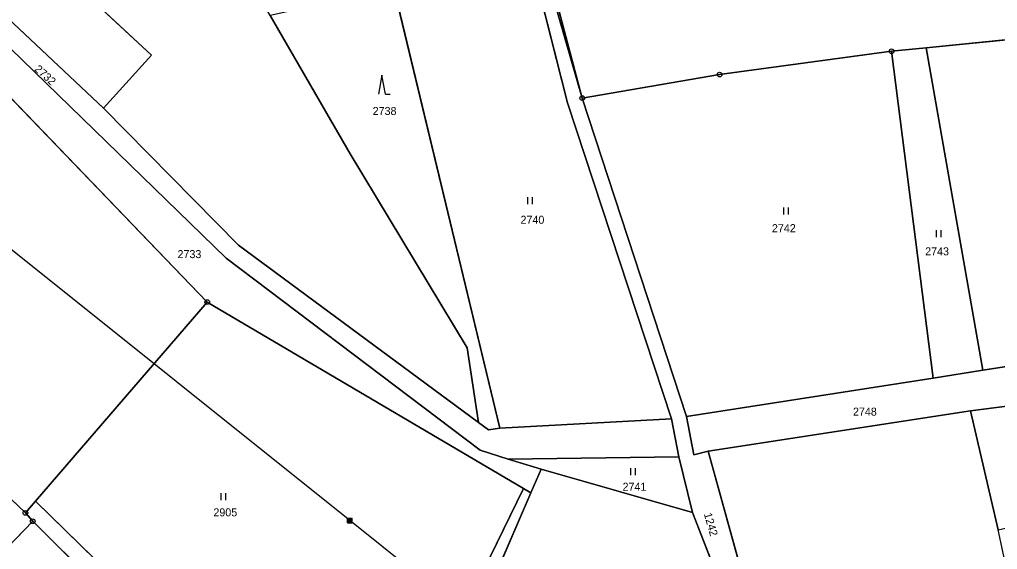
# Model space of a CAD drawing. Extents: x -689422 to -685210, y -987725 to -982160.
# Drawn here: x -687342.1 to -687134.4, y -986921.2 to -986808.7 of the extents above; entities that cross this region are included whole.
import ezdxf

# ---------------------------------------------------------------- set-up
doc = ezdxf.new("R2010")
doc.units = 0
for name, color, linetype in [('KN_Hranice_parcel', 7, 'Continuous'), ('KN_Parcelni cisla', 7, 'Continuous'), ('KN_Polygon parcely', 7, 'Continuous'), ('KN_Pozemkove predmety', 7, 'Continuous'), ('KN_POZEMKY_LESNI POZEMEK', 7, 'Continuous'), ('KN_POZEMKY_ORNA PUDA', 7, 'Continuous'), ('KN_POZEMKY_OSTATNI PLOCHA', 7, 'Continuous'), ('KN_POZEMKY_TTP', 7, 'Continuous'), ('KN_POZEMKY_ZAHRADA', 7, 'Continuous'), ('KN_POZEMKY_ZASTAVENA PLOCHA', 7, 'Continuous'), ('KN_VYUZITI_17_ostatni plocha_ostatni komunikace', 7, 'Continuous'), ('KN_VYUZITI_26_ostatni plocha_jina plocha', 7, 'Continuous'), ('KN_VYUZITI_27_ostatni plocha_neplodna puda', 7, 'Continuous'), ('KN_Značky bodu BP', 7, 'Continuous'), ('KN_Značky kultur', 7, 'Continuous')]:
    doc.layers.add(name, color=color, linetype=linetype)

msp = doc.modelspace()

# ---------------------------------------------------------------- linework, layer by layer
at = {"layer": 'KN_Hranice_parcel'}
for p, q in [((-687314.06, -986816.24), (-687401.73, -986734.92)), ((-687240.1, -986895.46), (-687262.66, -986801.72)), ((-687149.53, -986814.63), (-687114.53, -986811.14)), ((-687324.28, -986827.49), (-687314.06, -986816.24)), ((-687156.89, -986815.37), (-687149.53, -986814.63)), ((-687148.07, -986884.81), (-687156.89, -986815.37)), ((-687137.48, -986883.16), (-687149.53, -986814.63)), ((-687351.07, -986817.94), (-687302.23, -986868.68)), ((-687200.42, -986892.99), (-687222.58, -986825.34)), ((-687324.28, -986827.49), (-687295.62, -986856.6)), ((-687295.62, -986856.6), (-687244.61, -986894.22)), ((-687340.84, -986913.45), (-687386.9, -986869.51)), ((-687302.23, -986868.68), (-687338.67, -986910.93)), ((-687235.06, -986908.27), (-687302.23, -986868.68)), ((-687137.48, -986883.16), (-687103.83, -986877.9)), ((-687148.07, -986884.81), (-687137.48, -986883.16)), ((-687200.42, -986892.99), (-687148.07, -986884.81)), ((-687140.12, -986891.8), (-687195.86, -986900.35)), ((-687134.26, -986917.02), (-687140.12, -986891.8)), ((-687242.47, -986895.8), (-687244.61, -986894.22)), ((-687203.63, -986893.49), (-687240.1, -986895.46)), ((-687203.63, -986893.49), (-687202.07, -986901.51)), ((-687240.1, -986895.46), (-687242.47, -986895.8)), ((-687238.33, -986902.04), (-687202.07, -986901.51)), ((-687231.32, -986904.14), (-687238.33, -986902.04)), ((-687202.07, -986901.51), (-687199.14, -986913.37)), ((-687231.32, -986904.14), (-687233.5, -986909.19)), ((-687199.14, -986913.37), (-687231.32, -986904.14)), ((-687250.22, -986947.85), (-687233.5, -986909.19)), ((-687233.5, -986909.19), (-687235.06, -986908.27)), ((-687338.67, -986910.93), (-687340.84, -986913.45)), ((-687297.19, -986951.52), (-687338.67, -986910.93)), ((-687339.29, -986915.23), (-687340.84, -986913.45)), ((-687359.07, -986935.73), (-687339.29, -986915.23)), ((-687339.29, -986915.23), (-687300.05, -986954.26))]:
    msp.add_line(p, q, dxfattribs=at)
for points in [[(-687222.58, -986825.34), (-687231.9, -986793.08), (-687251.67, -986736.03), (-687263.47, -986683.12)], [(-687222.58, -986825.34), (-687233, -986786.07), (-687249.1, -986736.08), (-687260.77, -986682.68)], [(-687403.39, -986749.68), (-687343.4, -986809.52), (-687324.28, -986827.49)], [(-687234.03, -986793.62), (-687225.71, -986826.36), (-687203.63, -986893.49)], [(-687244.61, -986894.22), (-687247.05, -986878.42), (-687271.89, -986837.17), (-687288.84, -986807.78)], [(-687346.72, -986812.22), (-687298.21, -986859.35), (-687244.27, -986900.15), (-687238.33, -986902.04)], [(-687222.58, -986825.34), (-687193.41, -986820.33), (-687156.89, -986815.37)], [(-687140.12, -986891.8), (-687115.29, -986888.57), (-687115.89, -986885.13), (-687107.71, -986883.75), (-687103.23, -986882.95)], [(-687195.86, -986900.35), (-687198.86, -986901.11), (-687200.42, -986892.99)], [(-687185.91, -986953.93), (-687187.8, -986929.41), (-687195.86, -986900.35)], [(-687270.77, -986926.18), (-687268.54, -986924.01), (-687250.44, -986939.81), (-687235.06, -986908.27)], [(-687199.14, -986913.37), (-687192.49, -986930.45), (-687190.89, -986950.58)]]:
    msp.add_lwpolyline(points, dxfattribs=at)
at = {"layer": 'KN_Polygon parcely'}
for points in [[(-687558.24, -986636.02), (-687496.8, -986661.12), (-687489.03, -986642.01), (-687418.07, -986700.95), (-687427.45, -986711.07), (-687401.73, -986734.92), (-687314.06, -986816.24), (-687324.28, -986827.49), (-687295.62, -986856.6), (-687244.61, -986894.22), (-687247.05, -986878.42), (-687271.89, -986837.17), (-687288.84, -986807.78), (-687296.13, -986795.15), (-687313.06, -986772.72), (-687335.27, -986741.93), (-687363.65, -986710.37), (-687394.19, -986677.58), (-687418.45, -986656.61), (-687470.5, -986614.42), (-687497.35, -986596.85), (-687515.79, -986601.2), (-687531.18, -986601.9), (-687552.92, -986599.9)], [(-687187.8, -986929.41), (-687195.86, -986900.35), (-687198.86, -986901.11), (-687200.42, -986892.99), (-687222.58, -986825.34), (-687231.9, -986793.08), (-687251.67, -986736.03), (-687263.47, -986683.12)], [(-687265.13, -986684.47), (-687253.38, -986737.1), (-687234.03, -986793.62), (-687225.71, -986826.36), (-687203.63, -986893.49), (-687202.07, -986901.51), (-687199.14, -986913.37), (-687192.49, -986930.45)]]:
    msp.add_lwpolyline(points, dxfattribs=at)
for points in [[(-687132.73, -986665.38), (-687175.57, -986668.76), (-687223.16, -986676.53), (-687251.84, -986681.22), (-687260.77, -986682.68), (-687249.1, -986736.08), (-687233, -986786.07), (-687222.58, -986825.34), (-687193.41, -986820.33), (-687156.89, -986815.37), (-687149.53, -986814.63), (-687114.53, -986811.14), (-687123.74, -986736.78)], [(-687233, -986786.07), (-687249.1, -986736.08), (-687260.77, -986682.68), (-687263.47, -986683.12), (-687251.67, -986736.03), (-687231.9, -986793.08), (-687222.58, -986825.34)], [(-687403.39, -986749.68), (-687343.4, -986809.52), (-687324.28, -986827.49), (-687314.06, -986816.24), (-687401.73, -986734.92), (-687409.32, -986743.76)], [(-687238.33, -986902.04), (-687202.07, -986901.51), (-687203.63, -986893.49), (-687240.1, -986895.46), (-687242.47, -986895.8), (-687244.61, -986894.22), (-687295.62, -986856.6), (-687324.28, -986827.49), (-687343.4, -986809.52), (-687403.39, -986749.68), (-687409.32, -986743.76), (-687412.46, -986747.42), (-687406.22, -986752.5), (-687346.72, -986812.22), (-687298.21, -986859.35), (-687244.27, -986900.15)], [(-687203.63, -986893.49), (-687225.71, -986826.36), (-687234.03, -986793.62), (-687262.66, -986801.72), (-687240.1, -986895.46)], [(-687269.2, -986803.57), (-687282.74, -986806.47), (-687288.84, -986807.78), (-687271.89, -986837.17), (-687247.05, -986878.42), (-687244.61, -986894.22), (-687242.47, -986895.8), (-687240.1, -986895.46), (-687262.66, -986801.72)], [(-687111.79, -986825.4), (-687114.53, -986811.14), (-687149.53, -986814.63), (-687137.48, -986883.16), (-687103.83, -986877.9)], [(-687238.33, -986902.04), (-687244.27, -986900.15), (-687298.21, -986859.35), (-687346.72, -986812.22), (-687351.07, -986817.94), (-687302.23, -986868.68), (-687235.06, -986908.27), (-687233.5, -986909.19), (-687231.32, -986904.14)], [(-687148.07, -986884.81), (-687156.89, -986815.37), (-687193.41, -986820.33), (-687222.58, -986825.34), (-687200.42, -986892.99)], [(-687137.48, -986883.16), (-687149.53, -986814.63), (-687156.89, -986815.37), (-687148.07, -986884.81)], [(-687388.43, -986867.06), (-687386.9, -986869.51), (-687340.84, -986913.45), (-687338.67, -986910.93), (-687302.23, -986868.68), (-687351.07, -986817.94)], [(-687339.29, -986915.23), (-687340.84, -986913.45), (-687386.9, -986869.51), (-687406.26, -986890.64), (-687359.07, -986935.73)], [(-687250.44, -986939.81), (-687235.06, -986908.27), (-687302.23, -986868.68), (-687338.67, -986910.93), (-687297.19, -986951.52), (-687272.38, -986927.73), (-687270.77, -986926.18), (-687268.54, -986924.01)], [(-687103.23, -986882.95), (-687103.83, -986877.9), (-687137.48, -986883.16), (-687148.07, -986884.81), (-687200.42, -986892.99), (-687198.86, -986901.11), (-687195.86, -986900.35), (-687140.12, -986891.8), (-687115.29, -986888.57), (-687115.89, -986885.13), (-687107.71, -986883.75)], [(-687103.23, -986882.95), (-687107.71, -986883.75), (-687115.89, -986885.13), (-687115.29, -986888.57), (-687140.12, -986891.8), (-687134.26, -986917.02), (-687098.46, -986908.8)], [(-687140.12, -986891.8), (-687195.86, -986900.35), (-687187.8, -986929.41), (-687185.91, -986953.93), (-687179.27, -986971.1), (-687137.1, -986960.37), (-687125.45, -986958), (-687134.26, -986917.02)], [(-687199.14, -986913.37), (-687202.07, -986901.51), (-687238.33, -986902.04), (-687231.32, -986904.14)], [(-687199.14, -986913.37), (-687231.32, -986904.14), (-687233.5, -986909.19), (-687250.22, -986947.85), (-687244.22, -986959.3), (-687246.53, -986964.89), (-687238.33, -986975.22), (-687225.5, -986973.87), (-687219.17, -986973.2), (-687210.15, -986982.01), (-687190.89, -986950.58), (-687192.49, -986930.45)], [(-687250.22, -986947.85), (-687233.5, -986909.19), (-687235.06, -986908.27), (-687250.44, -986939.81), (-687268.54, -986924.01), (-687270.77, -986926.18)], [(-687339.29, -986915.23), (-687300.05, -986954.26), (-687298.34, -986952.62), (-687297.19, -986951.52), (-687338.67, -986910.93), (-687340.84, -986913.45)], [(-687300.05, -986954.26), (-687339.29, -986915.23), (-687359.07, -986935.73), (-687300.4, -986997.26), (-687278.2, -986978.38)]]:
    msp.add_lwpolyline(points, close=True, dxfattribs=at)
at = {"layer": 'KN_Pozemkove predmety'}
for p, q in [((-687271.95, -986915.08), (-687345.7, -986855.98)), ((-687272.45, -986914.58), (-687271.45, -986914.58)), ((-687272.45, -986915.58), (-687272.45, -986914.58)), ((-687272.45, -986914.78), (-687271.45, -986914.78)), ((-687272.45, -986914.98), (-687271.45, -986914.98)), ((-687272.45, -986915.18), (-687271.45, -986915.18)), ((-687272.45, -986915.38), (-687271.45, -986915.38)), ((-687272.45, -986915.58), (-687271.45, -986915.58)), ((-687272.25, -986915.58), (-687272.25, -986914.58)), ((-687272.05, -986915.58), (-687272.05, -986914.58)), ((-687180.25, -986988.13), (-687271.95, -986915.08)), ((-687271.85, -986915.58), (-687271.85, -986914.58)), ((-687271.65, -986915.58), (-687271.65, -986914.58)), ((-687271.45, -986915.58), (-687271.45, -986914.58))]:
    msp.add_line(p, q, dxfattribs=at)
at = {"layer": 'KN_POZEMKY_LESNI POZEMEK'}
for p, q in [((-687314.06, -986816.24), (-687401.73, -986734.92)), ((-687262.66, -986801.72), (-687240.1, -986895.46)), ((-687288.84, -986807.78), (-687271.89, -986837.17)), ((-687271.89, -986837.17), (-687288.84, -986807.78)), ((-687324.28, -986827.49), (-687314.06, -986816.24)), ((-687295.62, -986856.6), (-687324.28, -986827.49)), ((-687271.89, -986837.17), (-687247.05, -986878.42)), ((-687247.05, -986878.42), (-687271.89, -986837.17)), ((-687244.61, -986894.22), (-687295.62, -986856.6)), ((-687247.05, -986878.42), (-687244.61, -986894.22)), ((-687244.61, -986894.22), (-687247.05, -986878.42)), ((-687242.47, -986895.8), (-687244.61, -986894.22)), ((-687240.1, -986895.46), (-687242.47, -986895.8))]:
    msp.add_line(p, q, dxfattribs=at)
at = {"layer": 'KN_POZEMKY_ORNA PUDA'}
for p, q in [((-687195.86, -986900.35), (-687140.12, -986891.8)), ((-687140.12, -986891.8), (-687134.26, -986917.02)), ((-687187.8, -986929.41), (-687195.86, -986900.35))]:
    msp.add_line(p, q, dxfattribs=at)
at = {"layer": 'KN_POZEMKY_OSTATNI PLOCHA'}
for p, q in [((-687401.73, -986734.92), (-687314.06, -986816.24)), ((-687233, -986786.07), (-687222.58, -986825.34)), ((-687231.9, -986793.08), (-687222.58, -986825.34)), ((-687222.58, -986825.34), (-687231.9, -986793.08)), ((-687225.71, -986826.36), (-687234.03, -986793.62)), ((-687343.4, -986809.52), (-687324.28, -986827.49)), ((-687324.28, -986827.49), (-687343.4, -986809.52)), ((-687298.21, -986859.35), (-687346.72, -986812.22)), ((-687346.72, -986812.22), (-687298.21, -986859.35)), ((-687314.06, -986816.24), (-687324.28, -986827.49)), ((-687302.23, -986868.68), (-687351.07, -986817.94)), ((-687203.63, -986893.49), (-687225.71, -986826.36)), ((-687222.58, -986825.34), (-687200.42, -986892.99)), ((-687324.28, -986827.49), (-687295.62, -986856.6)), ((-687295.62, -986856.6), (-687244.61, -986894.22)), ((-687244.27, -986900.15), (-687298.21, -986859.35)), ((-687298.21, -986859.35), (-687244.27, -986900.15)), ((-687235.06, -986908.27), (-687302.23, -986868.68)), ((-687137.48, -986883.16), (-687103.83, -986877.9)), ((-687148.07, -986884.81), (-687137.48, -986883.16)), ((-687200.42, -986892.99), (-687148.07, -986884.81)), ((-687115.29, -986888.57), (-687140.12, -986891.8)), ((-687200.42, -986892.99), (-687198.86, -986901.11)), ((-687198.86, -986901.11), (-687200.42, -986892.99)), ((-687140.12, -986891.8), (-687195.86, -986900.35)), ((-687244.61, -986894.22), (-687242.47, -986895.8)), ((-687240.1, -986895.46), (-687203.63, -986893.49)), ((-687202.07, -986901.51), (-687203.63, -986893.49)), ((-687203.63, -986893.49), (-687202.07, -986901.51)), ((-687242.47, -986895.8), (-687240.1, -986895.46)), ((-687238.33, -986902.04), (-687244.27, -986900.15)), ((-687244.27, -986900.15), (-687238.33, -986902.04)), ((-687198.86, -986901.11), (-687195.86, -986900.35)), ((-687195.86, -986900.35), (-687198.86, -986901.11)), ((-687195.86, -986900.35), (-687187.8, -986929.41)), ((-687202.07, -986901.51), (-687238.33, -986902.04)), ((-687238.33, -986902.04), (-687231.32, -986904.14)), ((-687199.14, -986913.37), (-687202.07, -986901.51)), ((-687231.32, -986904.14), (-687233.5, -986909.19)), ((-687233.5, -986909.19), (-687235.06, -986908.27)), ((-687192.49, -986930.45), (-687199.14, -986913.37))]:
    msp.add_line(p, q, dxfattribs=at)
at = {"layer": 'KN_POZEMKY_TTP'}
for p, q in [((-687222.58, -986825.34), (-687233, -986786.07)), ((-687234.03, -986793.62), (-687225.71, -986826.36)), ((-687240.1, -986895.46), (-687262.66, -986801.72)), ((-687114.53, -986811.14), (-687149.53, -986814.63)), ((-687193.41, -986820.33), (-687156.89, -986815.37)), ((-687156.89, -986815.37), (-687193.41, -986820.33)), ((-687156.89, -986815.37), (-687149.53, -986814.63)), ((-687149.53, -986814.63), (-687156.89, -986815.37)), ((-687148.07, -986884.81), (-687156.89, -986815.37)), ((-687156.89, -986815.37), (-687148.07, -986884.81)), ((-687149.53, -986814.63), (-687137.48, -986883.16)), ((-687351.07, -986817.94), (-687302.23, -986868.68)), ((-687222.58, -986825.34), (-687193.41, -986820.33)), ((-687193.41, -986820.33), (-687222.58, -986825.34)), ((-687225.71, -986826.36), (-687203.63, -986893.49)), ((-687200.42, -986892.99), (-687222.58, -986825.34)), ((-687340.84, -986913.45), (-687386.9, -986869.51)), ((-687386.9, -986869.51), (-687340.84, -986913.45)), ((-687302.23, -986868.68), (-687338.67, -986910.93)), ((-687338.67, -986910.93), (-687302.23, -986868.68)), ((-687302.23, -986868.68), (-687235.06, -986908.27)), ((-687137.48, -986883.16), (-687148.07, -986884.81)), ((-687148.07, -986884.81), (-687200.42, -986892.99)), ((-687203.63, -986893.49), (-687240.1, -986895.46)), ((-687238.33, -986902.04), (-687202.07, -986901.51)), ((-687231.32, -986904.14), (-687238.33, -986902.04)), ((-687202.07, -986901.51), (-687199.14, -986913.37)), ((-687233.5, -986909.19), (-687231.32, -986904.14)), ((-687231.32, -986904.14), (-687199.14, -986913.37)), ((-687199.14, -986913.37), (-687231.32, -986904.14)), ((-687235.06, -986908.27), (-687250.44, -986939.81)), ((-687250.44, -986939.81), (-687235.06, -986908.27)), ((-687250.22, -986947.85), (-687233.5, -986909.19)), ((-687233.5, -986909.19), (-687250.22, -986947.85)), ((-687235.06, -986908.27), (-687233.5, -986909.19)), ((-687338.67, -986910.93), (-687340.84, -986913.45)), ((-687340.84, -986913.45), (-687338.67, -986910.93)), ((-687338.67, -986910.93), (-687297.19, -986951.52)), ((-687297.19, -986951.52), (-687338.67, -986910.93)), ((-687339.29, -986915.23), (-687340.84, -986913.45)), ((-687340.84, -986913.45), (-687339.29, -986915.23)), ((-687199.14, -986913.37), (-687192.49, -986930.45)), ((-687359.07, -986935.73), (-687339.29, -986915.23)), ((-687339.29, -986915.23), (-687359.07, -986935.73)), ((-687339.29, -986915.23), (-687300.05, -986954.26)), ((-687300.05, -986954.26), (-687339.29, -986915.23))]:
    msp.add_line(p, q, dxfattribs=at)
at = {"layer": 'KN_POZEMKY_ZAHRADA'}
for p, q in [((-687149.53, -986814.63), (-687114.53, -986811.14)), ((-687137.48, -986883.16), (-687149.53, -986814.63)), ((-687103.83, -986877.9), (-687137.48, -986883.16))]:
    msp.add_line(p, q, dxfattribs=at)
at = {"layer": 'KN_POZEMKY_ZASTAVENA PLOCHA'}
for p, q in [((-687140.12, -986891.8), (-687115.29, -986888.57)), ((-687134.26, -986917.02), (-687140.12, -986891.8))]:
    msp.add_line(p, q, dxfattribs=at)
at = {"layer": 'KN_VYUZITI_17_ostatni plocha_ostatni komunikace'}
for p, q in [((-687231.9, -986793.08), (-687222.58, -986825.34)), ((-687225.71, -986826.36), (-687234.03, -986793.62)), ((-687343.4, -986809.52), (-687324.28, -986827.49)), ((-687298.21, -986859.35), (-687346.72, -986812.22)), ((-687203.63, -986893.49), (-687225.71, -986826.36)), ((-687222.58, -986825.34), (-687200.42, -986892.99)), ((-687324.28, -986827.49), (-687295.62, -986856.6)), ((-687295.62, -986856.6), (-687244.61, -986894.22)), ((-687244.27, -986900.15), (-687298.21, -986859.35)), ((-687137.48, -986883.16), (-687103.83, -986877.9)), ((-687148.07, -986884.81), (-687137.48, -986883.16)), ((-687200.42, -986892.99), (-687148.07, -986884.81)), ((-687115.29, -986888.57), (-687140.12, -986891.8)), ((-687200.42, -986892.99), (-687198.86, -986901.11)), ((-687198.86, -986901.11), (-687200.42, -986892.99)), ((-687140.12, -986891.8), (-687195.86, -986900.35)), ((-687244.61, -986894.22), (-687242.47, -986895.8)), ((-687240.1, -986895.46), (-687203.63, -986893.49)), ((-687202.07, -986901.51), (-687203.63, -986893.49)), ((-687203.63, -986893.49), (-687202.07, -986901.51)), ((-687242.47, -986895.8), (-687240.1, -986895.46)), ((-687238.33, -986902.04), (-687244.27, -986900.15)), ((-687198.86, -986901.11), (-687195.86, -986900.35)), ((-687195.86, -986900.35), (-687198.86, -986901.11)), ((-687195.86, -986900.35), (-687187.8, -986929.41)), ((-687202.07, -986901.51), (-687238.33, -986902.04)), ((-687199.14, -986913.37), (-687202.07, -986901.51)), ((-687192.49, -986930.45), (-687199.14, -986913.37))]:
    msp.add_line(p, q, dxfattribs=at)
at = {"layer": 'KN_VYUZITI_26_ostatni plocha_jina plocha'}
for p, q in [((-687401.73, -986734.92), (-687314.06, -986816.24)), ((-687324.28, -986827.49), (-687343.4, -986809.52)), ((-687346.72, -986812.22), (-687298.21, -986859.35)), ((-687314.06, -986816.24), (-687324.28, -986827.49)), ((-687302.23, -986868.68), (-687351.07, -986817.94)), ((-687298.21, -986859.35), (-687244.27, -986900.15)), ((-687235.06, -986908.27), (-687302.23, -986868.68)), ((-687244.27, -986900.15), (-687238.33, -986902.04)), ((-687238.33, -986902.04), (-687231.32, -986904.14)), ((-687231.32, -986904.14), (-687233.5, -986909.19)), ((-687233.5, -986909.19), (-687235.06, -986908.27))]:
    msp.add_line(p, q, dxfattribs=at)
at = {"layer": 'KN_VYUZITI_27_ostatni plocha_neplodna puda'}
for p, q in [((-687233, -986786.07), (-687222.58, -986825.34)), ((-687222.58, -986825.34), (-687231.9, -986793.08))]:
    msp.add_line(p, q, dxfattribs=at)
at = {"layer": 'KN_Značky bodu BP'}
for centre, radius in [((-687156.89, -986815.37), 0.5), ((-687156.89, -986815.37), 0.0303), ((-687193.41, -986820.33), 0.5), ((-687193.41, -986820.33), 0.0303), ((-687222.58, -986825.34), 0.5), ((-687222.58, -986825.34), 0.0303), ((-687302.23, -986868.68), 0.5), ((-687302.23, -986868.68), 0.0303), ((-687340.84, -986913.45), 0.5), ((-687340.84, -986913.45), 0.0303), ((-687339.29, -986915.23), 0.5), ((-687339.29, -986915.23), 0.0303)]:
    msp.add_circle(centre, radius, dxfattribs=at)
at = {"layer": 'KN_Značky kultur'}
for p, q in [((-687265.14, -986820.48), (-687265.89, -986824.48)), ((-687264.39, -986824.48), (-687265.14, -986820.48)), ((-687264.39, -986824.48), (-687263.39, -986824.48)), ((-687234.13, -986847.87), (-687234.13, -986846.37)), ((-687233.13, -986847.87), (-687233.13, -986846.37)), ((-687179.76, -986850.08), (-687179.76, -986848.58)), ((-687178.76, -986850.08), (-687178.76, -986848.58)), ((-687147.36, -986854.87), (-687147.36, -986853.37)), ((-687146.36, -986854.87), (-687146.36, -986853.37)), ((-687212.24, -986905.42), (-687212.24, -986903.92)), ((-687211.24, -986905.42), (-687211.24, -986903.92)), ((-687299.28, -986910.76), (-687299.28, -986909.26)), ((-687298.28, -986910.76), (-687298.28, -986909.26))]:
    msp.add_line(p, q, dxfattribs=at)

# ---------------------------------------------------------------- texts
at = {"layer": 'KN_Parcelni cisla'}
for s, rotation, p in [('2732', 318, (-687339.07, -986819.38)), ('1242', 286, (-687196.77, -986913.68))]:
    msp.add_text(s, height=1.7, rotation=rotation, dxfattribs=at).set_placement(p)
for s, p in [('2738', (-687267.09, -986828.92)), ('2740', (-687235.69, -986852.03)), ('2742', (-687182.29, -986853.82)), ('2733', (-687308.54, -986859.33)), ('2743', (-687149.75, -986858.74)), ('2748', (-687165.08, -986892.79)), ('2741', (-687214.02, -986908.74)), ('2905', (-687300.92, -986914.19))]:
    msp.add_text(s, height=1.7, dxfattribs=at).set_placement(p)

doc.saveas('drawing.dxf')
